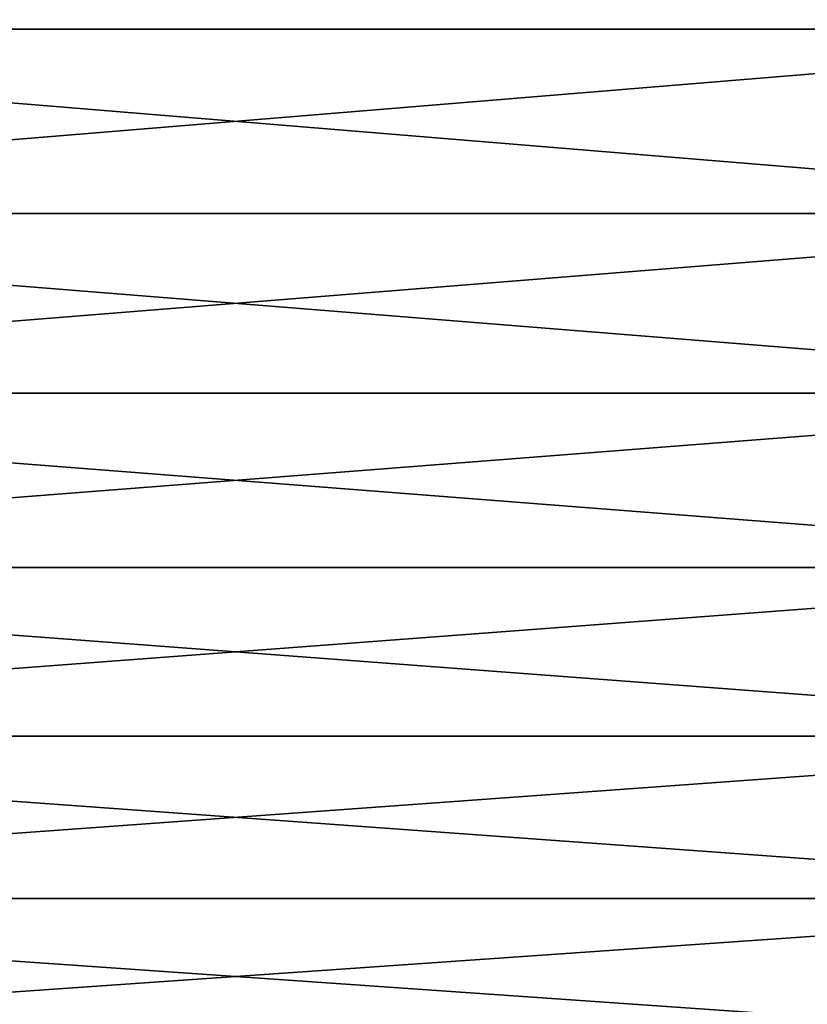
# Model space of a CAD drawing. Header units: metres. Extents: x -2 to 85, y -75 to 96.
# Tile 340 of 444: x 75.93 to 80.53, y 12.61 to 18.36. Entities that reach past the tile are written whole.
import ezdxf

# ---------------------------------------------------------------- set-up
doc = ezdxf.new("R2010")
doc.units = ezdxf.units.M
doc.layers.add('solid_20204500', color=7, linetype='CONTINUOUS')

msp = doc.modelspace()

# ---------------------------------------------------------------- linework, layer by layer
at = {"layer": 'solid_20204500'}
for points in [[(83.727272, 18.302433, -21.405775), (70.650002, 18.302433, -21.405775), (70.650002, 19.404243, -21.87151)], [(83.727272, 19.404243, -21.87151), (83.727272, 18.302433, -21.405775), (70.650002, 19.404243, -21.87151)], [(83.727272, 19.404243, 21.87151), (70.650002, 19.404243, 21.87151), (70.650002, 18.302433, 21.405775)], [(83.727272, 18.302433, 21.405775), (83.727272, 19.404243, 21.87151), (70.650002, 18.302433, 21.405775)], [(83.727272, 17.22575, -20.884577), (70.650002, 17.22575, -20.884577), (70.650002, 18.302433, -21.405775)], [(83.727272, 18.302433, -21.405775), (83.727272, 17.22575, -20.884577), (70.650002, 18.302433, -21.405775)], [(83.727272, 18.302433, 21.405775), (70.650002, 18.302433, 21.405775), (70.650002, 17.22575, 20.884577)], [(83.727272, 17.22575, 20.884577), (83.727272, 18.302433, 21.405775), (70.650002, 17.22575, 20.884577)], [(83.727272, 16.176983, -20.309265), (70.650002, 16.176983, -20.309265), (70.650002, 17.22575, -20.884577)], [(83.727272, 17.22575, -20.884577), (83.727272, 16.176983, -20.309265), (70.650002, 17.22575, -20.884577)], [(83.727272, 17.22575, 20.884577), (70.650002, 17.22575, 20.884577), (70.650002, 16.176983, 20.309265)], [(83.727272, 16.176983, 20.309265), (83.727272, 17.22575, 20.884577), (70.650002, 16.176983, 20.309265)], [(83.727272, 15.158851, -19.681334), (70.650002, 15.158851, -19.681334), (70.650002, 16.176983, -20.309265)], [(83.727272, 16.176983, -20.309265), (83.727272, 15.158851, -19.681334), (70.650002, 16.176983, -20.309265)], [(83.727272, 16.176983, 20.309265), (70.650002, 16.176983, 20.309265), (70.650002, 15.158851, 19.681334)], [(83.727272, 15.158851, 19.681334), (83.727272, 16.176983, 20.309265), (70.650002, 15.158851, 19.681334)], [(83.727272, 14.173989, -19.002407), (70.650002, 14.173989, -19.002407), (70.650002, 15.158851, -19.681334)], [(83.727272, 15.158851, -19.681334), (83.727272, 14.173989, -19.002407), (70.650002, 15.158851, -19.681334)], [(83.727272, 15.158851, 19.681334), (70.650002, 15.158851, 19.681334), (70.650002, 14.173989, 19.002407)], [(83.727272, 14.173989, 19.002407), (83.727272, 15.158851, 19.681334), (70.650002, 14.173989, 19.002407)], [(83.727272, 13.224952, -18.274242), (70.650002, 13.224952, -18.274242), (70.650002, 14.173989, -19.002407)], [(83.727272, 14.173989, -19.002407), (83.727272, 13.224952, -18.274242), (70.650002, 14.173989, -19.002407)], [(83.727272, 14.173989, 19.002407), (70.650002, 14.173989, 19.002407), (70.650002, 13.224952, 18.274242)], [(83.727272, 13.224952, 18.274242), (83.727272, 14.173989, 19.002407), (70.650002, 13.224952, 18.274242)], [(83.727272, 12.314198, -17.498732), (70.650002, 12.314198, -17.498732), (70.650002, 13.224952, -18.274242)], [(83.727272, 13.224952, -18.274242), (83.727272, 12.314198, -17.498732), (70.650002, 13.224952, -18.274242)], [(83.727272, 13.224952, 18.274242), (70.650002, 13.224952, 18.274242), (70.650002, 12.314198, 17.498732)], [(83.727272, 12.314198, 17.498732), (83.727272, 13.224952, 18.274242), (70.650002, 12.314198, 17.498732)]]:
    msp.add_3dface(points, dxfattribs=at)

doc.saveas('drawing.dxf')
